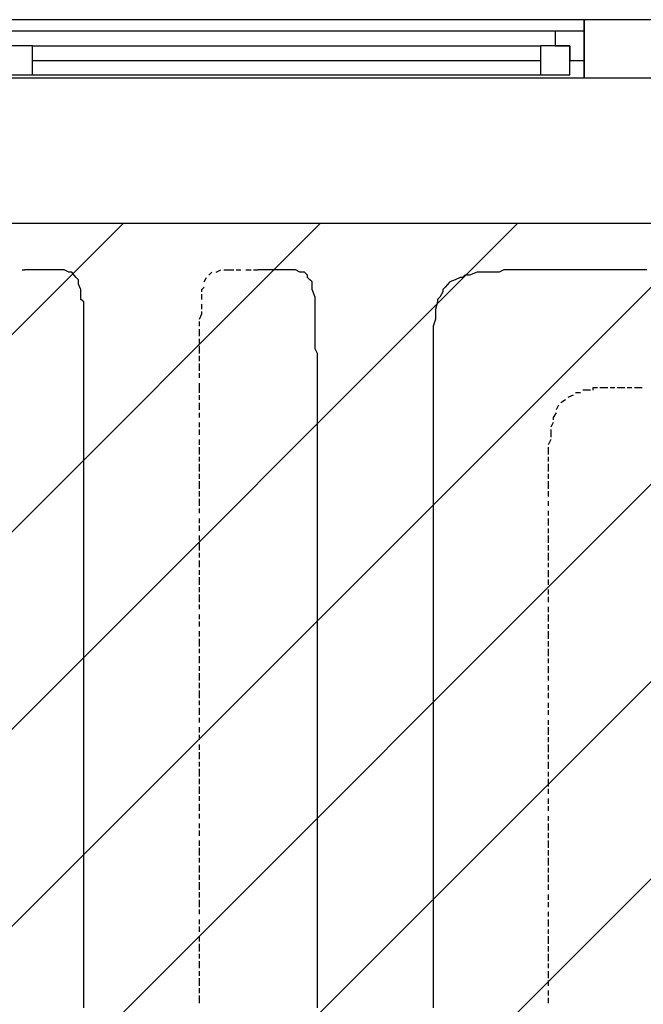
# Model space of a CAD drawing. Extents: x 997 to 109698, y 921 to 94021.
# Tile 377 of 656: x 9726 to 10800, y 57342 to 59036. Entities that reach past the tile are written whole.
import ezdxf

# ---------------------------------------------------------------- set-up
doc = ezdxf.new("R2010")
doc.units = 0
doc.header["$MEASUREMENT"] = 0
for name, color, linetype in [('12', 7, 'CONTINUOUS'), ('28', 7, 'CONTINUOUS'), ('40', 7, 'CONTINUOUS')]:
    doc.layers.add(name, color=color, linetype=linetype)

msp = doc.modelspace()

# ---------------------------------------------------------------- linework, layer by layer
at = {"layer": '12', "color": 1}
for p, q in [((9730.630503, 58605.563401), (9734.630503, 58605.563401)), ((10043.630503, 58584.563401), (10047.630503, 58592.563401)), ((10051.630503, 58596.563401), (10056.630503, 58601.563401)), ((10064.630503, 58601.563401), (10072.630503, 58605.563401)), ((10077.630503, 58605.563401), (10085.630503, 58605.563401)), ((10085.630503, 58605.563401), (10094.630503, 58605.563401)), ((10098.630503, 58605.563401), (10106.630503, 58605.563401)), ((10115.630503, 58605.563401), (10124.630503, 58605.563401)), ((10128.630503, 58605.563401), (10136.630503, 58605.563401)), ((10039.630503, 58554.563401), (10039.630503, 58563.563401)), ((10039.630503, 58537.563401), (10039.630503, 58546.563401)), ((10035.630503, 58508.563401), (10035.630503, 58516.563401)), ((10035.630503, 58491.563401), (10035.630503, 58503.563401)), ((10035.630503, 58478.563401), (10035.630503, 58486.563401)), ((10035.630503, 58461.563401), (10035.630503, 58474.563401)), ((10035.630503, 58448.563401), (10035.630503, 58457.563401)), ((10035.630503, 58431.563401), (10035.630503, 58444.563401)), ((10035.630503, 58419.563401), (10035.630503, 58427.563401)), ((10035.630503, 58402.563401), (10035.630503, 58410.563401)), ((10035.630503, 58393.563401), (10035.630503, 58402.563401)), ((10035.630503, 58381.563401), (10035.630503, 58389.563401)), ((10678.630503, 58389.563401), (10669.630503, 58385.563401)), ((10691.630503, 58393.563401), (10682.630503, 58393.563401)), ((10708.630503, 58398.563401), (10695.630503, 58398.563401)), ((10738.630503, 58402.563401), (10724.630503, 58402.563401)), ((10750.630503, 58402.563401), (10742.630503, 58402.563401)), ((10767.630503, 58402.563401), (10754.630503, 58402.563401)), ((10779.630503, 58402.563401), (10771.630503, 58402.563401)), ((10797.630503, 58402.563401), (10784.630503, 58402.563401)), ((10035.630503, 58364.563401), (10035.630503, 58376.563401)), ((10653.630503, 58372.563401), (10649.630503, 58364.563401)), ((10665.630503, 58381.563401), (10657.630503, 58376.563401)), ((10035.630503, 58351.563401), (10035.630503, 58359.563401)), ((10035.630503, 58334.563401), (10035.630503, 58342.563401)), ((10644.630503, 58342.563401), (10640.630503, 58334.563401)), ((10035.630503, 58321.563401), (10035.630503, 58330.563401)), ((10640.630503, 58330.563401), (10640.630503, 58317.563401)), ((10035.630503, 58304.563401), (10035.630503, 58313.563401)), ((10640.630503, 58313.563401), (10635.630503, 58304.563401)), ((10035.630503, 58287.563401), (10035.630503, 58300.563401)), ((10635.630503, 58300.563401), (10635.630503, 58287.563401)), ((10035.630503, 58275.563401), (10035.630503, 58283.563401)), ((10035.630503, 58258.563401), (10035.630503, 58271.563401)), ((10635.630503, 58283.563401), (10635.630503, 58275.563401)), ((10635.630503, 58271.563401), (10635.630503, 58258.563401)), ((10035.630503, 58245.563401), (10035.630503, 58254.563401)), ((10635.630503, 58254.563401), (10635.630503, 58245.563401)), ((10035.630503, 58228.563401), (10035.630503, 58241.563401)), ((10635.630503, 58241.563401), (10635.630503, 58228.563401)), ((10035.630503, 58215.563401), (10035.630503, 58224.563401)), ((10635.630503, 58224.563401), (10635.630503, 58215.563401)), ((10035.630503, 58199.563401), (10035.630503, 58211.563401)), ((10635.630503, 58207.563401), (10635.630503, 58203.563401)), ((10635.630503, 58203.563401), (10635.630503, 58199.563401)), ((10035.630503, 58186.563401), (10035.630503, 58194.563401)), ((10635.630503, 58190.563401), (10635.630503, 58182.563401)), ((10035.630503, 58169.563401), (10035.630503, 58177.563401)), ((10635.630503, 58177.563401), (10635.630503, 58165.563401)), ((10035.630503, 58156.563401), (10035.630503, 58165.563401)), ((10635.630503, 58160.563401), (10635.630503, 58152.563401)), ((10035.630503, 58139.563401), (10035.630503, 58148.563401)), ((10035.630503, 58122.563401), (10035.630503, 58135.563401)), ((10635.630503, 58148.563401), (10635.630503, 58135.563401)), ((10035.630503, 58110.563401), (10035.630503, 58118.563401)), ((10635.630503, 58131.563401), (10635.630503, 58122.563401)), ((10635.630503, 58118.563401), (10635.630503, 58105.563401)), ((10035.630503, 58093.563401), (10035.630503, 58105.563401)), ((10635.630503, 58101.563401), (10635.630503, 58093.563401)), ((10035.630503, 58080.563401), (10035.630503, 58088.563401)), ((10635.630503, 58088.563401), (10635.630503, 58076.563401)), ((10035.630503, 58063.563401), (10035.630503, 58076.563401)), ((10635.630503, 58072.563401), (10635.630503, 58063.563401)), ((10035.630503, 58050.563401), (10035.630503, 58059.563401)), ((10635.630503, 58055.563401), (10635.630503, 58046.563401)), ((10035.630503, 58033.563401), (10035.630503, 58046.563401)), ((10635.630503, 58042.563401), (10635.630503, 58033.563401)), ((10035.630503, 58021.563401), (10035.630503, 58029.563401)), ((10635.630503, 58025.563401), (10635.630503, 58016.563401)), ((10035.630503, 58004.563401), (10035.630503, 58012.563401)), ((10035.630503, 57991.563401), (10035.630503, 58000.563401)), ((10635.630503, 58012.563401), (10635.630503, 58000.563401)), ((10035.630503, 57974.563401), (10035.630503, 57983.563401)), ((10635.630503, 57995.563401), (10635.630503, 57987.563401)), ((10635.630503, 57983.563401), (10635.630503, 57970.563401)), ((10035.630503, 57957.563401), (10035.630503, 57970.563401)), ((10635.630503, 57966.563401), (10635.630503, 57957.563401)), ((10035.630503, 57945.563401), (10035.630503, 57953.563401)), ((10635.630503, 57953.563401), (10635.630503, 57940.563401)), ((10035.630503, 57928.563401), (10035.630503, 57940.563401)), ((10635.630503, 57936.563401), (10635.630503, 57928.563401)), ((10035.630503, 57915.563401), (10035.630503, 57923.563401)), ((10635.630503, 57923.563401), (10635.630503, 57911.563401)), ((10035.630503, 57898.563401), (10035.630503, 57911.563401)), ((10635.630503, 57906.563401), (10635.630503, 57898.563401)), ((10035.630503, 57885.563401), (10035.630503, 57894.563401)), ((10035.630503, 57868.563401), (10035.630503, 57881.563401)), ((10635.630503, 57890.563401), (10635.630503, 57881.563401)), ((10035.630503, 57856.563401), (10035.630503, 57864.563401)), ((10635.630503, 57877.563401), (10635.630503, 57868.563401)), ((10035.630503, 57839.563401), (10035.630503, 57851.563401)), ((10635.630503, 57860.563401), (10635.630503, 57851.563401)), ((10635.630503, 57847.563401), (10635.630503, 57839.563401)), ((10035.630503, 57826.563401), (10035.630503, 57834.563401)), ((10635.630503, 57830.563401), (10635.630503, 57822.563401)), ((10035.630503, 57809.563401), (10035.630503, 57818.563401)), ((10635.630503, 57818.563401), (10635.630503, 57805.563401)), ((10035.630503, 57796.563401), (10035.630503, 57805.563401)), ((10635.630503, 57801.563401), (10635.630503, 57792.563401)), ((10035.630503, 57779.563401), (10035.630503, 57788.563401)), ((10635.630503, 57788.563401), (10635.630503, 57775.563401)), ((10035.630503, 57763.563401), (10035.630503, 57775.563401)), ((10635.630503, 57771.563401), (10635.630503, 57763.563401)), ((10035.630503, 57750.563401), (10035.630503, 57758.563401)), ((10035.630503, 57733.563401), (10035.630503, 57746.563401)), ((10635.630503, 57758.563401), (10635.630503, 57746.563401)), ((10035.630503, 57720.563401), (10035.630503, 57729.563401)), ((10635.630503, 57741.563401), (10635.630503, 57733.563401)), ((10635.630503, 57729.563401), (10635.630503, 57716.563401)), ((10035.630503, 57703.563401), (10035.630503, 57716.563401)), ((10635.630503, 57712.563401), (10635.630503, 57703.563401)), ((10035.630503, 57691.563401), (10035.630503, 57699.563401)), ((10635.630503, 57695.563401), (10635.630503, 57686.563401)), ((10035.630503, 57674.563401), (10035.630503, 57686.563401)), ((10635.630503, 57682.563401), (10635.630503, 57674.563401)), ((10035.630503, 57661.563401), (10035.630503, 57669.563401)), ((10635.630503, 57665.563401), (10635.630503, 57657.563401)), ((10035.630503, 57644.563401), (10035.630503, 57652.563401)), ((10635.630503, 57652.563401), (10635.630503, 57640.563401)), ((10035.630503, 57631.563401), (10035.630503, 57640.563401)), ((10635.630503, 57636.563401), (10635.630503, 57627.563401)), ((10035.630503, 57614.563401), (10035.630503, 57623.563401)), ((10035.630503, 57597.563401), (10035.630503, 57610.563401)), ((10635.630503, 57623.563401), (10635.630503, 57610.563401)), ((10035.630503, 57585.563401), (10035.630503, 57593.563401)), ((10635.630503, 57606.563401), (10635.630503, 57597.563401)), ((10635.630503, 57593.563401), (10635.630503, 57580.563401)), ((10035.630503, 57568.563401), (10035.630503, 57580.563401)), ((10635.630503, 57576.563401), (10635.630503, 57568.563401)), ((10035.630503, 57555.563401), (10035.630503, 57564.563401)), ((10635.630503, 57564.563401), (10635.630503, 57551.563401)), ((10035.630503, 57538.563401), (10035.630503, 57551.563401)), ((10635.630503, 57547.563401), (10635.630503, 57538.563401)), ((10035.630503, 57525.563401), (10035.630503, 57534.563401)), ((10635.630503, 57530.563401), (10635.630503, 57521.563401)), ((10035.630503, 57508.563401), (10035.630503, 57521.563401)), ((10635.630503, 57517.563401), (10635.630503, 57508.563401)), ((10035.630503, 57496.563401), (10035.630503, 57504.563401)), ((10635.630503, 57500.563401), (10635.630503, 57492.563401)), ((10035.630503, 57479.563401), (10035.630503, 57487.563401)), ((10035.630503, 57466.563401), (10035.630503, 57475.563401)), ((10635.630503, 57487.563401), (10635.630503, 57475.563401)), ((10035.630503, 57449.563401), (10035.630503, 57458.563401)), ((10635.630503, 57470.563401), (10635.630503, 57462.563401)), ((10635.630503, 57458.563401), (10635.630503, 57445.563401)), ((10035.630503, 57432.563401), (10035.630503, 57445.563401)), ((10635.630503, 57441.563401), (10635.630503, 57432.563401)), ((10035.630503, 57420.563401), (10035.630503, 57428.563401)), ((10635.630503, 57428.563401), (10635.630503, 57415.563401)), ((10035.630503, 57403.563401), (10035.630503, 57415.563401)), ((10635.630503, 57411.563401), (10635.630503, 57403.563401)), ((10035.630503, 57390.563401), (10035.630503, 57398.563401)), ((10635.630503, 57398.563401), (10635.630503, 57386.563401)), ((10035.630503, 57373.563401), (10035.630503, 57386.563401)), ((10635.630503, 57382.563401), (10635.630503, 57373.563401)), ((10035.630503, 57360.563401), (10035.630503, 57369.563401)), ((10035.630503, 57343.563401), (10035.630503, 57356.563401)), ((10635.630503, 57365.563401), (10635.630503, 57356.563401)), ((10635.630503, 57352.563401), (10635.630503, 57343.563401))]:
    msp.add_line(p, q, dxfattribs=at)
at = {"layer": '12', "color": 5}
for p, q in [((9742.630503, 58605.563401), (9734.630503, 58605.563401)), ((9751.630503, 58605.563401), (9742.630503, 58605.563401)), ((9759.630503, 58605.563401), (9751.630503, 58605.563401)), ((9772.630503, 58605.563401), (9759.630503, 58605.563401)), ((9781.630503, 58605.563401), (9772.630503, 58605.563401)), ((9785.630503, 58605.563401), (9781.630503, 58605.563401)), ((9793.630503, 58605.563401), (9785.630503, 58605.563401)), ((9802.630503, 58605.563401), (9793.630503, 58605.563401)), ((9810.630503, 58601.563401), (9802.630503, 58605.563401)), ((10145.630503, 58605.563401), (10136.630503, 58605.563401)), ((10157.630503, 58605.563401), (10145.630503, 58605.563401)), ((10166.630503, 58605.563401), (10157.630503, 58605.563401)), ((10174.630503, 58605.563401), (10166.630503, 58605.563401)), ((10187.630503, 58605.563401), (10174.630503, 58605.563401)), ((10191.630503, 58605.563401), (10187.630503, 58605.563401)), ((10200.630503, 58605.563401), (10191.630503, 58605.563401)), ((10484.630503, 58592.563401), (10475.630503, 58588.563401)), ((10500.630503, 58596.563401), (10492.630503, 58596.563401)), ((10513.630503, 58601.563401), (10500.630503, 58596.563401)), ((10521.630503, 58601.563401), (10513.630503, 58601.563401)), ((10530.630503, 58601.563401), (10521.630503, 58601.563401)), ((10543.630503, 58601.563401), (10530.630503, 58601.563401)), ((10551.630503, 58601.563401), (10543.630503, 58601.563401)), ((10559.630503, 58605.563401), (10551.630503, 58601.563401)), ((10572.630503, 58605.563401), (10559.630503, 58605.563401)), ((10580.630503, 58605.563401), (10572.630503, 58605.563401)), ((10589.630503, 58605.563401), (10580.630503, 58605.563401)), ((10602.630503, 58605.563401), (10589.630503, 58605.563401)), ((10610.630503, 58605.563401), (10602.630503, 58605.563401)), ((10619.630503, 58605.563401), (10610.630503, 58605.563401)), ((10631.630503, 58605.563401), (10619.630503, 58605.563401)), ((10635.630503, 58605.563401), (10631.630503, 58605.563401)), ((10644.630503, 58605.563401), (10635.630503, 58605.563401)), ((10657.630503, 58605.563401), (10644.630503, 58605.563401)), ((10665.630503, 58605.563401), (10657.630503, 58605.563401)), ((10674.630503, 58605.563401), (10665.630503, 58605.563401)), ((10686.630503, 58605.563401), (10674.630503, 58605.563401)), ((10695.630503, 58605.563401), (10686.630503, 58605.563401)), ((10708.630503, 58605.563401), (10695.630503, 58605.563401)), ((10716.630503, 58605.563401), (10708.630503, 58605.563401)), ((10724.630503, 58605.563401), (10716.630503, 58605.563401)), ((10738.630503, 58605.563401), (10724.630503, 58605.563401)), ((10746.630503, 58605.563401), (10738.630503, 58605.563401)), ((10754.630503, 58605.563401), (10746.630503, 58605.563401)), ((10767.630503, 58605.563401), (10754.630503, 58605.563401)), ((10775.630503, 58605.563401), (10767.630503, 58605.563401)), ((10784.630503, 58605.563401), (10775.630503, 58605.563401)), ((10797.630503, 58605.563401), (10784.630503, 58605.563401)), ((10805.630503, 58605.563401), (10797.630503, 58605.563401)), ((9827.630503, 58580.563401), (9827.630503, 58588.563401)), ((9831.630503, 58571.563401), (9827.630503, 58580.563401)), ((10229.630503, 58571.563401), (10229.630503, 58580.563401)), ((10466.630503, 58584.563401), (10458.630503, 58575.563401)), ((10475.630503, 58588.563401), (10466.630503, 58584.563401)), ((9831.630503, 58558.563401), (9831.630503, 58571.563401)), ((10234.630503, 58558.563401), (10229.630503, 58571.563401)), ((10234.630503, 58550.563401), (10234.630503, 58558.563401)), ((10454.630503, 58567.563401), (10449.630503, 58558.563401)), ((9836.630503, 58541.563401), (9836.630503, 58550.563401)), ((9836.630503, 58529.563401), (9836.630503, 58541.563401)), ((10234.630503, 58541.563401), (10234.630503, 58550.563401)), ((10234.630503, 58529.563401), (10234.630503, 58541.563401)), ((10445.630503, 58550.563401), (10441.630503, 58537.563401)), ((9836.630503, 58520.563401), (9836.630503, 58529.563401)), ((10234.630503, 58520.563401), (10234.630503, 58529.563401)), ((10441.630503, 58537.563401), (10441.630503, 58529.563401)), ((10441.630503, 58529.563401), (10441.630503, 58520.563401)), ((9836.630503, 58512.563401), (9836.630503, 58520.563401)), ((9836.630503, 58499.563401), (9836.630503, 58512.563401)), ((10234.630503, 58512.563401), (10234.630503, 58520.563401)), ((10234.630503, 58499.563401), (10234.630503, 58512.563401)), ((10441.630503, 58520.563401), (10437.630503, 58508.563401)), ((10437.630503, 58508.563401), (10437.630503, 58499.563401)), ((9836.630503, 58491.563401), (9836.630503, 58499.563401)), ((9836.630503, 58478.563401), (9836.630503, 58491.563401)), ((10234.630503, 58491.563401), (10234.630503, 58499.563401)), ((10234.630503, 58478.563401), (10234.630503, 58491.563401)), ((10437.630503, 58499.563401), (10437.630503, 58491.563401)), ((10437.630503, 58491.563401), (10437.630503, 58478.563401)), ((9836.630503, 58469.563401), (9836.630503, 58478.563401)), ((10234.630503, 58469.563401), (10234.630503, 58478.563401)), ((10437.630503, 58478.563401), (10437.630503, 58469.563401)), ((9836.630503, 58461.563401), (9836.630503, 58469.563401)), ((9836.630503, 58448.563401), (9836.630503, 58461.563401)), ((10238.630503, 58461.563401), (10234.630503, 58469.563401)), ((10238.630503, 58448.563401), (10238.630503, 58461.563401)), ((10437.630503, 58469.563401), (10437.630503, 58457.563401)), ((10437.630503, 58457.563401), (10437.630503, 58448.563401)), ((9836.630503, 58440.563401), (9836.630503, 58448.563401)), ((9836.630503, 58431.563401), (9836.630503, 58440.563401)), ((10238.630503, 58440.563401), (10238.630503, 58448.563401)), ((10238.630503, 58431.563401), (10238.630503, 58440.563401)), ((10437.630503, 58448.563401), (10437.630503, 58440.563401)), ((10437.630503, 58440.563401), (10437.630503, 58427.563401)), ((9836.630503, 58419.563401), (9836.630503, 58431.563401)), ((10238.630503, 58419.563401), (10238.630503, 58431.563401)), ((10437.630503, 58427.563401), (10437.630503, 58419.563401)), ((9836.630503, 58410.563401), (9836.630503, 58419.563401)), ((9836.630503, 58402.563401), (9836.630503, 58410.563401)), ((10238.630503, 58410.563401), (10238.630503, 58419.563401)), ((10238.630503, 58402.563401), (10238.630503, 58410.563401)), ((10437.630503, 58419.563401), (10437.630503, 58410.563401)), ((10437.630503, 58410.563401), (10437.630503, 58402.563401)), ((9836.630503, 58393.563401), (9836.630503, 58402.563401)), ((9836.630503, 58385.563401), (9836.630503, 58393.563401)), ((10238.630503, 58393.563401), (10238.630503, 58402.563401)), ((10238.630503, 58385.563401), (10238.630503, 58393.563401)), ((10437.630503, 58402.563401), (10437.630503, 58393.563401)), ((10437.630503, 58393.563401), (10437.630503, 58385.563401)), ((9836.630503, 58376.563401), (9836.630503, 58385.563401)), ((9836.630503, 58364.563401), (9836.630503, 58376.563401)), ((10238.630503, 58376.563401), (10238.630503, 58385.563401)), ((10238.630503, 58364.563401), (10238.630503, 58376.563401)), ((10437.630503, 58385.563401), (10437.630503, 58372.563401)), ((10437.630503, 58372.563401), (10437.630503, 58364.563401)), ((9836.630503, 58355.563401), (9836.630503, 58364.563401)), ((9836.630503, 58342.563401), (9836.630503, 58355.563401)), ((10238.630503, 58355.563401), (10238.630503, 58364.563401)), ((10238.630503, 58342.563401), (10238.630503, 58355.563401)), ((10437.630503, 58364.563401), (10437.630503, 58355.563401)), ((10437.630503, 58355.563401), (10437.630503, 58342.563401)), ((9836.630503, 58334.563401), (9836.630503, 58342.563401)), ((10238.630503, 58334.563401), (10238.630503, 58342.563401)), ((10437.630503, 58342.563401), (10437.630503, 58334.563401)), ((9836.630503, 58326.563401), (9836.630503, 58334.563401)), ((9836.630503, 58313.563401), (9836.630503, 58326.563401)), ((10238.630503, 58326.563401), (10238.630503, 58334.563401)), ((10238.630503, 58313.563401), (10238.630503, 58326.563401)), ((10437.630503, 58334.563401), (10437.630503, 58326.563401)), ((10437.630503, 58326.563401), (10437.630503, 58313.563401)), ((9836.630503, 58304.563401), (9836.630503, 58313.563401)), ((9836.630503, 58296.563401), (9836.630503, 58304.563401)), ((10238.630503, 58304.563401), (10238.630503, 58313.563401)), ((10238.630503, 58296.563401), (10238.630503, 58304.563401)), ((10437.630503, 58313.563401), (10437.630503, 58304.563401)), ((10437.630503, 58304.563401), (10437.630503, 58296.563401)), ((9836.630503, 58283.563401), (9836.630503, 58296.563401)), ((10238.630503, 58283.563401), (10238.630503, 58296.563401)), ((10437.630503, 58296.563401), (10437.630503, 58283.563401)), ((9836.630503, 58275.563401), (9836.630503, 58283.563401)), ((9836.630503, 58266.563401), (9836.630503, 58275.563401)), ((10238.630503, 58275.563401), (10238.630503, 58283.563401)), ((10238.630503, 58266.563401), (10238.630503, 58275.563401)), ((10437.630503, 58283.563401), (10437.630503, 58275.563401)), ((10437.630503, 58275.563401), (10437.630503, 58262.563401)), ((9836.630503, 58254.563401), (9836.630503, 58266.563401)), ((9836.630503, 58245.563401), (9836.630503, 58254.563401)), ((10238.630503, 58254.563401), (10238.630503, 58266.563401)), ((10238.630503, 58245.563401), (10238.630503, 58254.563401)), ((10437.630503, 58262.563401), (10437.630503, 58254.563401)), ((10437.630503, 58254.563401), (10437.630503, 58245.563401)), ((9836.630503, 58232.563401), (9836.630503, 58245.563401)), ((10238.630503, 58232.563401), (10238.630503, 58245.563401)), ((10437.630503, 58245.563401), (10437.630503, 58232.563401)), ((9836.630503, 58224.563401), (9836.630503, 58232.563401)), ((9836.630503, 58215.563401), (9836.630503, 58224.563401)), ((10238.630503, 58224.563401), (10238.630503, 58232.563401)), ((10238.630503, 58215.563401), (10238.630503, 58224.563401)), ((10437.630503, 58232.563401), (10437.630503, 58224.563401)), ((10437.630503, 58224.563401), (10437.630503, 58215.563401)), ((9836.630503, 58203.563401), (9836.630503, 58215.563401)), ((9836.630503, 58194.563401), (9836.630503, 58203.563401)), ((10238.630503, 58203.563401), (10238.630503, 58215.563401)), ((10238.630503, 58194.563401), (10238.630503, 58203.563401)), ((10437.630503, 58215.563401), (10437.630503, 58203.563401)), ((10437.630503, 58203.563401), (10437.630503, 58194.563401)), ((9836.630503, 58186.563401), (9836.630503, 58194.563401)), ((9836.630503, 58173.563401), (9836.630503, 58186.563401)), ((10238.630503, 58186.563401), (10238.630503, 58194.563401)), ((10238.630503, 58173.563401), (10238.630503, 58186.563401)), ((10437.630503, 58194.563401), (10437.630503, 58186.563401)), ((10437.630503, 58186.563401), (10437.630503, 58173.563401)), ((9836.630503, 58165.563401), (9836.630503, 58173.563401)), ((10238.630503, 58165.563401), (10238.630503, 58173.563401)), ((10437.630503, 58173.563401), (10437.630503, 58165.563401)), ((9836.630503, 58156.563401), (9836.630503, 58165.563401)), ((9836.630503, 58143.563401), (9836.630503, 58156.563401)), ((10238.630503, 58156.563401), (10238.630503, 58165.563401)), ((10238.630503, 58143.563401), (10238.630503, 58156.563401)), ((10437.630503, 58165.563401), (10437.630503, 58156.563401)), ((10437.630503, 58156.563401), (10437.630503, 58143.563401)), ((9836.630503, 58135.563401), (9836.630503, 58143.563401)), ((9836.630503, 58122.563401), (9836.630503, 58135.563401)), ((10238.630503, 58135.563401), (10238.630503, 58143.563401)), ((10238.630503, 58122.563401), (10238.630503, 58135.563401)), ((10437.630503, 58143.563401), (10437.630503, 58135.563401)), ((10437.630503, 58135.563401), (10437.630503, 58122.563401)), ((9836.630503, 58114.563401), (9836.630503, 58122.563401)), ((10238.630503, 58114.563401), (10238.630503, 58122.563401)), ((10437.630503, 58122.563401), (10437.630503, 58114.563401)), ((9836.630503, 58105.563401), (9836.630503, 58114.563401)), ((9836.630503, 58093.563401), (9836.630503, 58105.563401)), ((10238.630503, 58105.563401), (10238.630503, 58114.563401)), ((10238.630503, 58093.563401), (10238.630503, 58105.563401)), ((10437.630503, 58114.563401), (10437.630503, 58105.563401)), ((10437.630503, 58105.563401), (10437.630503, 58093.563401)), ((9836.630503, 58084.563401), (9836.630503, 58093.563401)), ((9836.630503, 58076.563401), (9836.630503, 58084.563401)), ((10238.630503, 58084.563401), (10238.630503, 58093.563401)), ((10238.630503, 58076.563401), (10238.630503, 58084.563401)), ((10437.630503, 58093.563401), (10437.630503, 58084.563401)), ((10437.630503, 58084.563401), (10437.630503, 58076.563401)), ((9836.630503, 58063.563401), (9836.630503, 58076.563401)), ((10238.630503, 58063.563401), (10238.630503, 58076.563401)), ((10437.630503, 58076.563401), (10437.630503, 58063.563401)), ((9836.630503, 58055.563401), (9836.630503, 58063.563401)), ((9836.630503, 58046.563401), (9836.630503, 58055.563401)), ((10238.630503, 58055.563401), (10238.630503, 58063.563401)), ((10238.630503, 58046.563401), (10238.630503, 58055.563401)), ((10437.630503, 58063.563401), (10437.630503, 58055.563401)), ((10437.630503, 58055.563401), (10437.630503, 58046.563401)), ((9836.630503, 58033.563401), (9836.630503, 58046.563401)), ((9836.630503, 58025.563401), (9836.630503, 58033.563401)), ((10238.630503, 58033.563401), (10238.630503, 58046.563401)), ((10238.630503, 58025.563401), (10238.630503, 58033.563401)), ((10437.630503, 58046.563401), (10437.630503, 58033.563401)), ((10437.630503, 58033.563401), (10437.630503, 58025.563401)), ((9836.630503, 58016.563401), (9836.630503, 58025.563401)), ((9836.630503, 58004.563401), (9836.630503, 58016.563401)), ((10238.630503, 58012.563401), (10238.630503, 58025.563401)), ((10437.630503, 58025.563401), (10437.630503, 58012.563401)), ((9836.630503, 57995.563401), (9836.630503, 58004.563401)), ((10238.630503, 58004.563401), (10238.630503, 58012.563401)), ((10238.630503, 57995.563401), (10238.630503, 58004.563401)), ((10437.630503, 58012.563401), (10437.630503, 58004.563401)), ((10437.630503, 58004.563401), (10437.630503, 57995.563401)), ((9836.630503, 57983.563401), (9836.630503, 57995.563401)), ((9836.630503, 57974.563401), (9836.630503, 57983.563401)), ((10238.630503, 57983.563401), (10238.630503, 57995.563401)), ((10238.630503, 57974.563401), (10238.630503, 57983.563401)), ((10437.630503, 57995.563401), (10437.630503, 57983.563401)), ((10437.630503, 57983.563401), (10437.630503, 57974.563401)), ((9836.630503, 57966.563401), (9836.630503, 57974.563401)), ((9836.630503, 57953.563401), (9836.630503, 57966.563401)), ((10238.630503, 57966.563401), (10238.630503, 57974.563401)), ((10238.630503, 57953.563401), (10238.630503, 57966.563401)), ((10437.630503, 57974.563401), (10437.630503, 57966.563401)), ((10437.630503, 57966.563401), (10437.630503, 57953.563401)), ((9836.630503, 57945.563401), (9836.630503, 57953.563401)), ((10238.630503, 57945.563401), (10238.630503, 57953.563401)), ((10437.630503, 57953.563401), (10437.630503, 57945.563401)), ((9836.630503, 57936.563401), (9836.630503, 57945.563401)), ((9836.630503, 57923.563401), (9836.630503, 57936.563401)), ((10238.630503, 57936.563401), (10238.630503, 57945.563401)), ((10238.630503, 57923.563401), (10238.630503, 57936.563401)), ((10437.630503, 57945.563401), (10437.630503, 57936.563401)), ((10437.630503, 57936.563401), (10437.630503, 57923.563401)), ((9836.630503, 57915.563401), (9836.630503, 57923.563401)), ((9836.630503, 57906.563401), (9836.630503, 57915.563401)), ((10238.630503, 57915.563401), (10238.630503, 57923.563401)), ((10238.630503, 57902.563401), (10238.630503, 57915.563401)), ((10437.630503, 57923.563401), (10437.630503, 57915.563401)), ((10437.630503, 57915.563401), (10437.630503, 57902.563401)), ((9836.630503, 57894.563401), (9836.630503, 57906.563401)), ((10238.630503, 57894.563401), (10238.630503, 57902.563401)), ((10437.630503, 57902.563401), (10437.630503, 57894.563401)), ((9836.630503, 57885.563401), (9836.630503, 57894.563401)), ((9836.630503, 57873.563401), (9836.630503, 57885.563401)), ((10238.630503, 57885.563401), (10238.630503, 57894.563401)), ((10238.630503, 57873.563401), (10238.630503, 57885.563401)), ((10437.630503, 57894.563401), (10437.630503, 57885.563401)), ((10437.630503, 57885.563401), (10437.630503, 57873.563401)), ((9836.630503, 57864.563401), (9836.630503, 57873.563401)), ((9836.630503, 57856.563401), (9836.630503, 57864.563401)), ((10238.630503, 57864.563401), (10238.630503, 57873.563401)), ((10238.630503, 57856.563401), (10238.630503, 57864.563401)), ((10437.630503, 57873.563401), (10437.630503, 57864.563401)), ((10437.630503, 57864.563401), (10437.630503, 57856.563401)), ((9836.630503, 57843.563401), (9836.630503, 57856.563401)), ((10238.630503, 57843.563401), (10238.630503, 57856.563401)), ((10437.630503, 57856.563401), (10437.630503, 57843.563401)), ((9836.630503, 57834.563401), (9836.630503, 57843.563401)), ((9836.630503, 57826.563401), (9836.630503, 57834.563401)), ((10238.630503, 57834.563401), (10238.630503, 57843.563401)), ((10238.630503, 57826.563401), (10238.630503, 57834.563401)), ((10437.630503, 57843.563401), (10437.630503, 57834.563401)), ((10437.630503, 57834.563401), (10437.630503, 57826.563401)), ((9836.630503, 57813.563401), (9836.630503, 57826.563401)), ((9836.630503, 57805.563401), (9836.630503, 57813.563401)), ((10238.630503, 57813.563401), (10238.630503, 57826.563401)), ((10238.630503, 57805.563401), (10238.630503, 57813.563401)), ((10437.630503, 57826.563401), (10437.630503, 57813.563401)), ((10437.630503, 57813.563401), (10437.630503, 57805.563401)), ((9836.630503, 57796.563401), (9836.630503, 57805.563401)), ((9836.630503, 57784.563401), (9836.630503, 57796.563401)), ((10238.630503, 57796.563401), (10238.630503, 57805.563401)), ((10238.630503, 57784.563401), (10238.630503, 57796.563401)), ((10437.630503, 57805.563401), (10437.630503, 57792.563401)), ((9836.630503, 57775.563401), (9836.630503, 57784.563401)), ((10238.630503, 57775.563401), (10238.630503, 57784.563401)), ((10437.630503, 57792.563401), (10437.630503, 57784.563401)), ((10437.630503, 57784.563401), (10437.630503, 57775.563401)), ((9836.630503, 57763.563401), (9836.630503, 57775.563401)), ((9836.630503, 57754.563401), (9836.630503, 57763.563401)), ((10238.630503, 57763.563401), (10238.630503, 57775.563401)), ((10238.630503, 57754.563401), (10238.630503, 57763.563401)), ((10437.630503, 57775.563401), (10437.630503, 57763.563401)), ((10437.630503, 57763.563401), (10437.630503, 57754.563401)), ((9836.630503, 57746.563401), (9836.630503, 57754.563401)), ((9836.630503, 57733.563401), (9836.630503, 57746.563401)), ((10238.630503, 57746.563401), (10238.630503, 57754.563401)), ((10238.630503, 57733.563401), (10238.630503, 57746.563401)), ((10437.630503, 57754.563401), (10437.630503, 57746.563401)), ((10437.630503, 57746.563401), (10437.630503, 57733.563401)), ((9836.630503, 57724.563401), (9836.630503, 57733.563401)), ((10238.630503, 57724.563401), (10238.630503, 57733.563401)), ((10437.630503, 57733.563401), (10437.630503, 57724.563401)), ((9836.630503, 57716.563401), (9836.630503, 57724.563401)), ((9836.630503, 57703.563401), (9836.630503, 57716.563401)), ((10238.630503, 57716.563401), (10238.630503, 57724.563401)), ((10238.630503, 57703.563401), (10238.630503, 57716.563401)), ((10437.630503, 57724.563401), (10437.630503, 57716.563401)), ((10437.630503, 57716.563401), (10437.630503, 57703.563401)), ((9836.630503, 57695.563401), (9836.630503, 57703.563401)), ((9836.630503, 57686.563401), (9836.630503, 57695.563401)), ((10238.630503, 57695.563401), (10238.630503, 57703.563401)), ((10238.630503, 57686.563401), (10238.630503, 57695.563401)), ((10437.630503, 57703.563401), (10437.630503, 57695.563401)), ((10437.630503, 57695.563401), (10437.630503, 57682.563401)), ((9836.630503, 57674.563401), (9836.630503, 57686.563401)), ((10238.630503, 57674.563401), (10238.630503, 57686.563401)), ((10437.630503, 57682.563401), (10437.630503, 57674.563401)), ((9836.630503, 57665.563401), (9836.630503, 57674.563401)), ((9836.630503, 57652.563401), (9836.630503, 57665.563401)), ((10238.630503, 57665.563401), (10238.630503, 57674.563401)), ((10238.630503, 57652.563401), (10238.630503, 57665.563401)), ((10437.630503, 57674.563401), (10437.630503, 57665.563401)), ((10437.630503, 57665.563401), (10437.630503, 57652.563401)), ((9836.630503, 57644.563401), (9836.630503, 57652.563401)), ((9836.630503, 57636.563401), (9836.630503, 57644.563401)), ((10238.630503, 57644.563401), (10238.630503, 57652.563401)), ((10238.630503, 57636.563401), (10238.630503, 57644.563401)), ((10437.630503, 57652.563401), (10437.630503, 57644.563401)), ((10437.630503, 57644.563401), (10437.630503, 57636.563401)), ((9836.630503, 57623.563401), (9836.630503, 57636.563401)), ((10238.630503, 57623.563401), (10238.630503, 57636.563401)), ((10437.630503, 57636.563401), (10437.630503, 57623.563401)), ((9836.630503, 57614.563401), (9836.630503, 57623.563401)), ((9836.630503, 57606.563401), (9836.630503, 57614.563401)), ((10238.630503, 57614.563401), (10238.630503, 57623.563401)), ((10238.630503, 57606.563401), (10238.630503, 57614.563401)), ((10437.630503, 57623.563401), (10437.630503, 57614.563401)), ((10437.630503, 57614.563401), (10437.630503, 57606.563401)), ((9836.630503, 57593.563401), (9836.630503, 57606.563401)), ((9836.630503, 57585.563401), (9836.630503, 57593.563401)), ((10238.630503, 57593.563401), (10238.630503, 57606.563401)), ((10238.630503, 57585.563401), (10238.630503, 57593.563401)), ((10437.630503, 57606.563401), (10437.630503, 57593.563401)), ((10437.630503, 57593.563401), (10437.630503, 57585.563401)), ((9836.630503, 57576.563401), (9836.630503, 57585.563401)), ((9836.630503, 57564.563401), (9836.630503, 57576.563401)), ((10238.630503, 57576.563401), (10238.630503, 57585.563401)), ((10238.630503, 57564.563401), (10238.630503, 57576.563401)), ((10437.630503, 57585.563401), (10437.630503, 57576.563401)), ((10437.630503, 57576.563401), (10437.630503, 57564.563401)), ((9836.630503, 57555.563401), (9836.630503, 57564.563401)), ((10238.630503, 57555.563401), (10238.630503, 57564.563401)), ((10437.630503, 57564.563401), (10437.630503, 57555.563401)), ((9836.630503, 57542.563401), (9836.630503, 57555.563401)), ((9836.630503, 57534.563401), (9836.630503, 57542.563401)), ((10238.630503, 57542.563401), (10238.630503, 57555.563401)), ((10238.630503, 57534.563401), (10238.630503, 57542.563401)), ((10437.630503, 57555.563401), (10437.630503, 57542.563401)), ((10437.630503, 57542.563401), (10437.630503, 57534.563401)), ((9836.630503, 57525.563401), (9836.630503, 57534.563401)), ((9836.630503, 57513.563401), (9836.630503, 57525.563401)), ((10238.630503, 57525.563401), (10238.630503, 57534.563401)), ((10238.630503, 57513.563401), (10238.630503, 57525.563401)), ((10437.630503, 57534.563401), (10437.630503, 57525.563401)), ((10437.630503, 57525.563401), (10437.630503, 57513.563401)), ((9836.630503, 57504.563401), (9836.630503, 57513.563401)), ((10238.630503, 57504.563401), (10238.630503, 57513.563401)), ((10437.630503, 57513.563401), (10437.630503, 57504.563401)), ((9836.630503, 57496.563401), (9836.630503, 57504.563401)), ((9836.630503, 57483.563401), (9836.630503, 57496.563401)), ((10238.630503, 57496.563401), (10238.630503, 57504.563401)), ((10238.630503, 57483.563401), (10238.630503, 57496.563401)), ((10437.630503, 57504.563401), (10437.630503, 57496.563401)), ((10437.630503, 57496.563401), (10437.630503, 57483.563401)), ((9836.630503, 57475.563401), (9836.630503, 57483.563401)), ((9836.630503, 57466.563401), (9836.630503, 57475.563401)), ((10238.630503, 57475.563401), (10238.630503, 57483.563401)), ((10238.630503, 57466.563401), (10238.630503, 57475.563401)), ((10437.630503, 57483.563401), (10437.630503, 57475.563401)), ((10437.630503, 57475.563401), (10437.630503, 57466.563401)), ((9836.630503, 57453.563401), (9836.630503, 57466.563401)), ((10238.630503, 57453.563401), (10238.630503, 57466.563401)), ((10437.630503, 57466.563401), (10437.630503, 57453.563401)), ((9836.630503, 57445.563401), (9836.630503, 57453.563401)), ((9836.630503, 57437.563401), (9836.630503, 57445.563401)), ((10238.630503, 57445.563401), (10238.630503, 57453.563401)), ((10238.630503, 57432.563401), (10238.630503, 57445.563401)), ((10437.630503, 57453.563401), (10437.630503, 57445.563401)), ((10437.630503, 57445.563401), (10437.630503, 57432.563401)), ((9836.630503, 57424.563401), (9836.630503, 57437.563401)), ((9836.630503, 57415.563401), (9836.630503, 57424.563401)), ((10238.630503, 57424.563401), (10238.630503, 57432.563401)), ((10238.630503, 57415.563401), (10238.630503, 57424.563401)), ((10437.630503, 57432.563401), (10437.630503, 57424.563401)), ((10437.630503, 57424.563401), (10437.630503, 57415.563401)), ((9836.630503, 57403.563401), (9836.630503, 57415.563401)), ((10238.630503, 57403.563401), (10238.630503, 57415.563401)), ((10437.630503, 57415.563401), (10437.630503, 57403.563401)), ((9836.630503, 57394.563401), (9836.630503, 57403.563401)), ((9836.630503, 57386.563401), (9836.630503, 57394.563401)), ((10238.630503, 57394.563401), (10238.630503, 57403.563401)), ((10238.630503, 57386.563401), (10238.630503, 57394.563401)), ((10437.630503, 57403.563401), (10437.630503, 57394.563401)), ((10437.630503, 57394.563401), (10437.630503, 57386.563401)), ((9836.630503, 57373.563401), (9836.630503, 57386.563401)), ((9836.630503, 57365.563401), (9836.630503, 57373.563401)), ((10238.630503, 57373.563401), (10238.630503, 57386.563401)), ((10238.630503, 57365.563401), (10238.630503, 57373.563401)), ((10437.630503, 57386.563401), (10437.630503, 57373.563401)), ((10437.630503, 57373.563401), (10437.630503, 57365.563401)), ((9836.630503, 57356.563401), (9836.630503, 57365.563401)), ((9836.630503, 57343.563401), (9836.630503, 57356.563401)), ((10238.630503, 57356.563401), (10238.630503, 57365.563401)), ((10238.630503, 57343.563401), (10238.630503, 57356.563401)), ((10437.630503, 57365.563401), (10437.630503, 57356.563401)), ((10437.630503, 57356.563401), (10437.630503, 57343.563401)), ((9836.630503, 57335.563401), (9836.630503, 57343.563401)), ((10238.630503, 57335.563401), (10238.630503, 57343.563401)), ((10437.630503, 57343.563401), (10437.630503, 57335.563401))]:
    msp.add_line(p, q, dxfattribs=at)
for points in [[(9819.630503, 58596.563401), (9815.630503, 58601.563401), (9810.630503, 58601.563401)], [(9827.630503, 58588.563401), (9823.630503, 58592.563401), (9819.630503, 58596.563401)], [(10212.630503, 58601.563401), (10208.630503, 58601.563401), (10200.630503, 58605.563401)], [(10221.630503, 58596.563401), (10216.630503, 58601.563401), (10212.630503, 58601.563401)], [(10225.630503, 58588.563401), (10221.630503, 58592.563401), (10221.630503, 58596.563401)], [(10492.630503, 58596.563401), (10488.630503, 58592.563401), (10484.630503, 58592.563401)], [(10229.630503, 58580.563401), (10229.630503, 58584.563401), (10225.630503, 58588.563401)], [(10458.630503, 58575.563401), (10454.630503, 58571.563401), (10454.630503, 58567.563401)], [(9836.630503, 58550.563401), (9831.630503, 58554.563401), (9831.630503, 58558.563401)], [(10449.630503, 58558.563401), (10445.630503, 58554.563401), (10445.630503, 58550.563401)]]:
    msp.add_lwpolyline(points, dxfattribs=at)
at = {"layer": '12', "color": 1}
for points in [[(10039.630503, 58567.563401), (10039.630503, 58571.563401), (10043.630503, 58575.563401)], [(10035.630503, 58520.563401), (10039.630503, 58529.563401), (10039.630503, 58533.563401)], [(10720.630503, 58402.563401), (10712.630503, 58402.563401), (10712.630503, 58398.563401)], [(10649.630503, 58359.563401), (10644.630503, 58351.563401), (10644.630503, 58347.563401)]]:
    msp.add_lwpolyline(points, dxfattribs=at)
at = {"layer": '28', "color": 2}
for p, q in [((9904.77247, 58685.955237), (6572.636205, 55353.818973)), ((10244.183725, 58685.955237), (6572.636205, 55014.407718)), ((10583.59498, 58685.955237), (6572.636205, 54674.996463)), ((10923.006235, 58685.955237), (6572.636205, 54335.585208)), ((11262.41749, 58685.955237), (6572.636205, 53996.173953)), ((11601.828745, 58685.955237), (6572.636205, 53656.762698)), ((11941.24, 58685.955237), (6572.636205, 53317.351443))]:
    msp.add_line(p, q, dxfattribs=at)
at = {"layer": '40', "color": 8, "linetype": 'Continuous'}
for p, q in [((10697.918455, 59035.955237), (8697.918455, 59035.955237)), ((10697.918455, 58935.955237), (10697.918455, 59035.955237)), ((12697.918455, 59035.955237), (10697.918455, 59035.955237)), ((10697.918455, 59035.955237), (10697.918455, 58935.955237)), ((10647.918455, 59015.955237), (9697.918455, 59015.955237)), ((10647.918455, 59015.955237), (10647.918455, 58990.955238)), ((10697.918455, 59015.955237), (10647.918455, 59015.955237)), ((9747.918455, 58990.955238), (9697.918455, 58990.955238)), ((9747.918455, 58940.955237), (9747.918455, 58990.955238)), ((9747.918455, 58990.955238), (10622.918455, 58990.955238)), ((10622.918455, 58990.955238), (10622.918455, 58940.955237)), ((10672.918455, 58990.955238), (10622.918455, 58990.955238)), ((10647.918455, 58990.955238), (10672.918455, 58990.955238)), ((10672.918455, 58940.955237), (10672.918455, 58990.955238)), ((10672.918455, 58990.955238), (10672.918455, 58965.955237)), ((9747.918455, 58965.955237), (10622.918455, 58965.955237)), ((10672.918455, 58965.955237), (10697.918455, 58965.955237)), ((8697.918455, 58935.955237), (10697.918455, 58935.955237)), ((9697.918455, 58940.955237), (9747.918455, 58940.955237)), ((9747.918455, 58940.955237), (10622.918455, 58940.955237)), ((10622.918455, 58940.955237), (10672.918455, 58940.955237)), ((10697.918455, 58935.955237), (12697.918455, 58935.955237)), ((6572.636205, 58685.955237), (36822.636205, 58685.955237))]:
    msp.add_line(p, q, dxfattribs=at)

doc.saveas('drawing.dxf')
